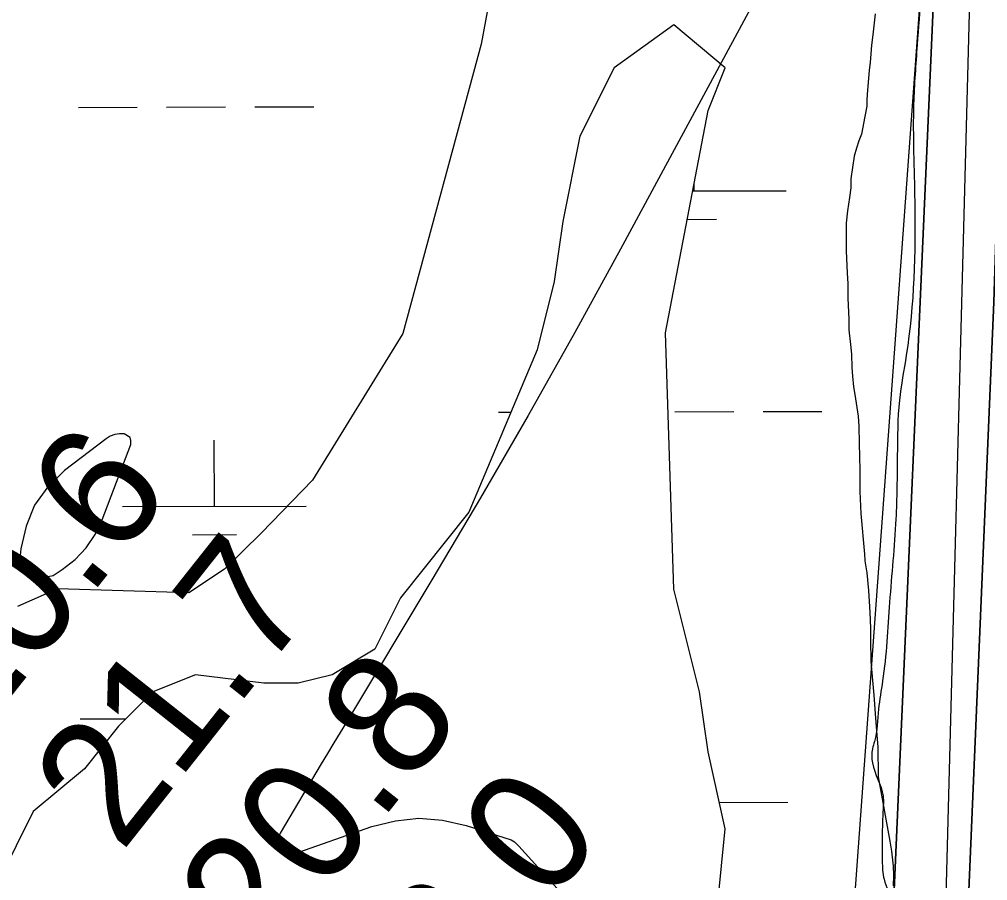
# Model space of a CAD drawing. Extents: x 3361039 to 3398939, y 576572 to 602007.
# Drawn here: x 3384796 to 3385323, y 598809 to 599278 of the extents above; entities that cross this region are included whole.
import ezdxf

# ---------------------------------------------------------------- set-up
doc = ezdxf.new("R2010")
doc.units = 0
for name, color, linetype in [('V-RIVR-EDGE', 7, 'Continuous'), ('V-RIVR-RANG', 7, 'Continuous'), ('V-SITE-VEGE', 7, 'Continuous'), ('V-TOPO-DPTH', 7, 'Continuous'), ('V-TOPO-MINR', 7, 'Continuous'), ('V-TOPO-WATR', 7, 'Continuous'), ('V-WETL-SWMP', 7, 'Continuous')]:
    doc.layers.add(name, color=color, linetype=linetype)

msp = doc.modelspace()

# ---------------------------------------------------------------- linework, layer by layer
at = {"layer": 'V-RIVR-EDGE'}
msp.add_spline([(3385319.86, 599617.15), (3385311.39, 599591.95), (3385309.54, 599580.62), (3385310.59, 599561.97), (3385309.8, 599540.04), (3385308.68, 599529.81), (3385307.52, 599501.66), (3385304.54, 599481.93), (3385297.17, 599457.09), (3385296.76, 599438.82), (3385298.14, 599405.91), (3385297.68, 599368.63), (3385295.77, 599332.81), (3385287.26, 599291.52), (3385284.63, 599264.11), (3385282.72, 599231.95), (3385283.32, 599178.94), (3385278.73, 599095.25), (3385275.01, 599070.76), (3385273.84, 599040.43), (3385273.03, 599006.07), (3385269.62, 598960.75), (3385265.86, 598917.99), (3385263.63, 598902.64), (3385261.39, 598885.1), (3385260.29, 598881.08), (3385260.27, 598873.4), (3385266.07, 598855.48), (3385266.05, 598847.07), (3385265.66, 598835.74), (3385265.62, 598820.02), (3385266.69, 598810.15), (3385270.68, 598798.07), (3385270.66, 598787.11), (3385270.21, 598755.31), (3385266.83, 598719.86), (3385263.83, 598689.16), (3385264.17, 598678.19), (3385267.07, 598668.68), (3385269.62, 598665.38), (3385269.61, 598659.53), (3385260.07, 598643.47), (3385251.63, 598631.8), (3385249.4, 598618.64), (3385248.27, 598602.93), (3385245.65, 598579.9), (3385243.81, 598574.42), (3385238.3, 598564.93), (3385233.54, 598559.1), (3385232.43, 598554.35), (3385230.94, 598543.02), (3385228.32, 598518.17), (3385228.63, 598496.97), (3385228.23, 598484.17), (3385221.26, 598470.3), (3385216.12, 598462.64), (3385209.51, 598451.32), (3385204, 598441.46), (3385200.7, 598435.99), (3385196.66, 598426.86), (3385194.08, 598419.56), (3385195.47, 598392.5), (3385191.41, 598375.7), (3385185.53, 598362.19), (3385174.52, 598344.3), (3385170.86, 598341.02), (3385151.07, 598321.69), (3385142.28, 598314.41), (3385135.68, 598306.75), (3385131.27, 598296.16), (3385129.05, 598288.12), (3385126.47, 598277.89), (3385127.53, 598264.36), (3385129.31, 598245.71), (3385125.6, 598223.79), (3385121.16, 598200.41), (3385126.63, 598197.1), (3385126.62, 598193.08), (3385120.36, 598174.82), (3385117.8, 598173.73), (3385103.9, 598168.28), (3385087.43, 598162.11), (3385067.66, 598146.44), (3385054.45, 598126.36), (3385045.25, 598101.53), (3385041.89, 598073.76), (3385035.63, 598055.13), (3385018.38, 598028.12), (3385003.34, 598008.42), (3384987.56, 597982.14), (3384972.52, 597960.61), (3384967.01, 597952.21), (3384958.55, 597929.94), (3384948.63, 597908.39), (3384939.08, 597890.87), (3384932.49, 597887.96), (3384925.16, 597879.21), (3384919.66, 597871.55), (3384916.34, 597859.12), (3384911.12, 597818.56), (3384903.77, 597803.96), (3384893.15, 597793.38), (3384877.04, 597782.82), (3384864.22, 597774.45), (3384852.5, 597763.14), (3384846.64, 597759.87), (3384841.87, 597754.4), (3384836.75, 597752.22), (3384831.26, 597751.13), (3384825.42, 597751.15), (3384821.02, 597748.96), (3384808.57, 597737.3), (3384797.56, 597723.07), (3384783.29, 597717.62), (3384768.67, 597716.56), (3384763.55, 597714.38), (3384758.06, 597711.47), (3384756.58, 597707.45), (3384756.57, 597700.14), (3384757.98, 597681.86), (3384759.43, 597674.91), (3384767.08, 597666.85), (3384767.8, 597662.1), (3384764.11, 597648.21), (3384754.94, 597633.61), (3384742.47, 597618.29), (3384735.15, 597613.56), (3384730.03, 597611.01), (3384722.72, 597611.03), (3384718.33, 597611.41), (3384713.57, 597609.96), (3384708.45, 597607.41), (3384700.76, 597602.68), (3384682.45, 597588.83), (3384665.26, 597583.39), (3384655.38, 597579.76), (3384649.52, 597574.66), (3384639.98, 597561.89), (3384632.63, 597546.55), (3384628.58, 597534.5), (3384628.92, 597525.72), (3384632.93, 597520.96), (3384635.47, 597511.82), (3384635.46, 597506.33), (3384632.16, 597502.69), (3384610.17, 597481.9), (3384595.14, 597464.76), (3384587.81, 597457.83), (3384578.65, 597445.43), (3384573.51, 597437.76), (3384572.03, 597431.55), (3384572.02, 597425.34), (3384577.46, 597411.43), (3384577.45, 597406.32), (3384568.63, 597387.33), (3384559.44, 597366.52), (3384558.34, 597365.42), (3384549.56, 597362.52), (3384541.15, 597358.88), (3384528.33, 597350.87), (3384500.11, 597319.87), (3384474.46, 597295.08), (3384441.5, 597273.59), (3384418.07, 597259.03), (3384397.58, 597248.11), (3384366.82, 597225.89), (3384340.8, 597201.83), (3384306.01, 597173.77), (3384286.58, 597152.98), (3384263.48, 597126.35), (3384241.84, 597096.06), (3384215.09, 597069.81), (3384190.92, 597052.69), (3384183.61, 597050.51), (3384172.27, 597049.81), (3384159.85, 597052.04), (3384147.8, 597056.09), (3384140.85, 597056.83), (3384133.18, 597056.49), (3384126.59, 597053.58), (3384115.61, 597048.12), (3384093.62, 597026.61), (3384081.16, 597014.21), (3384070.52, 596998.52), (3384058.39, 596970.04), (3384050.65, 596943.37), (3384045.12, 596924.74), (3384039.6, 596909.77), (3384031.17, 596902.11), (3384022.38, 596896.29), (3384002.63, 596888.66), (3383996.41, 596886.85), (3383978.08, 596865.69), (3383967.8, 596848.9), (3383957.89, 596831.01), (3383942.86, 596814.6), (3383926.37, 596800.38), (3383906.6, 596785.81), (3383874.35, 596755.55), (3383858.96, 596737.68), (3383839.52, 596713.23), (3383821.19, 596692.08), (3383808.37, 596681.87), (3383788.98, 596672.05), (3383779.83, 596671.34), (3383773.61, 596669.16), (3383762.27, 596664.81), (3383749.45, 596651.68), (3383732.57, 596626.13), (3383706.17, 596595.49), (3383686.38, 596574.7), (3383681.61, 596567.77), (3383672.43, 596549.15), (3383669.49, 596544.04), (3383657.04, 596537.49), (3383644.61, 596534.6), (3383640.58, 596532.41), (3383632.88, 596521.1), (3383623.7, 596505.04), (3383610.87, 596491.18), (3383602.45, 596484.99), (3383599.16, 596484.26), (3383594.41, 596485.37), (3383574.99, 596469.7), (3383560.34, 596456.94), (3383544.59, 596441.99), (3383533.98, 596440.92), (3383517.17, 596443.52), (3383504.02, 596447.58), (3383494.15, 596447.6), (3383486.11, 596446.53), (3383468.91, 596437.79), (3383449.5, 596423.22), (3383441.06, 596412.64), (3383427.5, 596398.78), (3383422, 596391.85), (3383417.6, 596385.28), (3383416.13, 596380.53), (3383414.28, 596373.23), (3383414.26, 596363.72), (3383418.21, 596338.49), (3383422.21, 596326.42), (3383429.48, 596311.05), (3383433.47, 596299.7), (3383431.98, 596289.11), (3383422.08, 596275.97), (3383408.15, 596260.29), (3383387.63, 596240.23), (3383367.12, 596223.83), (3383352.47, 596212.54), (3383337.46, 596204.53), (3383311.84, 596191.8), (3383284.04, 596182), (3383274.15, 596173.98), (3383259.49, 596158.3), (3383244.45, 596137.87), (3383231.23, 596114.51), (3383201.89, 596074), (3383183.56, 596053.21), (3383176.59, 596045.92), (3383169.63, 596037.16), (3383154.96, 596017.82), (3383136.61, 595991.18), (3383123.42, 595975.13), (3383109.14, 595966.03), (3383090.1, 595956.57), (3383070.72, 595951.14), (3383044.39, 595947.18), (3383011.84, 595942.14), (3382982.59, 595939.29), (3382960.64, 595934.23), (3382941.62, 595928.06), (3382928.81, 595919.69), (3382906.1, 595901.83), (3382880.1, 595885.81), (3382857.4, 595868.32), (3382833.23, 595852.29), (3382824.44, 595844.64), (3382818.2, 595833.69), (3382810.14, 595827.13), (3382799.89, 595821.31), (3382776.11, 595812.23), (3382746.08, 595790.37), (3382726.29, 595771.77), (3382717.85, 595757.9), (3382716.37, 595752.42), (3382716.35, 595740.73), (3382715.58, 595726.11), (3382711.89, 595711.49), (3382701.96, 595688.12), (3382682.89, 595664.41), (3382657.61, 595639.98), (3382621.72, 595611.92), (3382590.94, 595585.31), (3382557.62, 595562), (3382515.51, 595531.4), (3382468.28, 595501.9), (3382399.07, 595451.63), (3382354.76, 595420.3), (3382329.85, 595402.09), (3382312.28, 595391.53), (3382279.35, 595376.99), (3382250.06, 595361.71), (3382227.75, 595354.82), (3382194.09, 595344.3), (3382150.18, 595326.5), (3382116.16, 595314.88), (3382080.66, 595299.25), (3382061.26, 595288.33), (3382039.67, 595281.08), (3382015.9, 595274.56), (3381988.82, 595263.66), (3381924.8, 595242.25), (3381888.21, 595229.54), (3381851.64, 595223.78), (3381811.79, 595222.79), (3381786.93, 595221.02), (3381761.33, 595213.77), (3381741.93, 595206.14), (3381717.04, 595193.05), (3381692.87, 595175.19), (3381667.97, 595156.98), (3381621.11, 595130.04), (3381567.31, 595103.13), (3381511.32, 595078.41), (3381469.97, 595060.6), (3381438.13, 595044.23), (3381400.81, 595031.52), (3381367.52, 595022.47), (3381328.03, 595016.35), (3381309.02, 595017.13), (3381273.58, 595022.33), (3381264.44, 595022.36), (3381246.52, 595019.48), (3381219.45, 595012.23), (3381174.48, 595010.88), (3381152.92, 595011.67), (3381127.69, 595010.63), (3381092.59, 595005.97), (3381064.44, 595003.48), (3381034.8, 594994.05), (3381008.82, 594981.32), (3380980.63, 594964.57), (3380946.57, 594940.89), (3380922.03, 594921.22), (3380915.8, 594913.55), (3380913.22, 594905.88), (3380904.43, 594898.96), (3380882.83, 594884.39), (3380865.62, 594873.83), (3380856.48, 594871.3), (3380842.94, 594868.41), (3380834.89, 594864.04), (3380818.77, 594848.36), (3380800.46, 594836.34), (3380772.28, 594821.43), (3380760.93, 594817.07), (3380757.27, 594813.06), (3380750.68, 594808.32), (3380738.23, 594802.14), (3380723.6, 594798.88), (3380707.16, 594800.38), (3380694.73, 594802.24), (3380689.62, 594805.18), (3380685.26, 594813.6), (3380685.27, 594820.54), (3380683.83, 594829.69), (3380676.2, 594844.69), (3380655.78, 594865.21), (3380634.98, 594880.62), (3380615.26, 594889.44), (3380601.01, 594894.23), (3380590.78, 594893.16), (3380583.47, 594895.37), (3380575.81, 594899.77), (3380572.16, 594902.34), (3380566.32, 594907.47), (3380560.09, 594900.54), (3380548.73, 594890.7), (3380542.5, 594883.77), (3380535.89, 594871.72), (3380534.04, 594860.4), (3380532.56, 594853.46), (3380527.41, 594843.96), (3380512.75, 594827.19), (3380501.02, 594811.86), (3380491.1, 594793.61), (3380468.36, 594761.13), (3380453.69, 594741.06), (3380439.04, 594729.77), (3380420, 594719.94), (3380389.99, 594704.66), (3380353.4, 594689.04), (3380320.11, 594680.71), (3380292.66, 594665.06), (3380267.77, 594652.33), (3380251.3, 594646.15), (3380229.71, 594635.61), (3380197.13, 594617.41), (3380178.83, 594608.68), (3380146.63, 594596.7), (3380094.32, 594580.74), (3380046.39, 594564.41), (3380003.58, 594547.34), (3379965.9, 594536.83), (3379941.4, 594531.41), (3379928.97, 594529.98), (3379910.31, 594526), (3379887.27, 594519.48), (3379863.14, 594517.34), (3379841.92, 594512.64), (3379826.55, 594505.37), (3379800.92, 594489.35), (3379772.01, 594474.07), (3379738.35, 594464.28), (3379722.62, 594458.84), (3379694.08, 594446.48), (3379674.68, 594438.85), (3379654.94, 594434.88), (3379623.86, 594432.03), (3379592.04, 594427.36), (3379570.47, 594423.76), (3379542.66, 594414.69), (3379515.96, 594407.44), (3379503.51, 594401.26), (3379489.97, 594395.08), (3379466.93, 594388.55), (3379430.71, 594377.31), (3379379.12, 594357.7), (3379353.14, 594348.26), (3379334.85, 594343.55), (3379316.19, 594335.92), (3379302.28, 594329.01), (3379279.22, 594316.27), (3379263.85, 594306.44), (3379246.65, 594300.27), (3379225.06, 594290.82), (3379184.8, 594269.72), (3379153.33, 594255.9), (3379134.65, 594244.62), (3379112.32, 594230.05), (3379083.75, 594208.55), (3379059.6, 594196.19), (3379026.66, 594179.09), (3379000.68, 594170.38), (3378975.43, 594159.84), (3378928.93, 594130.34), (3378879.51, 594101.22), (3378845.83, 594079.01), (3378832.64, 594069.17), (3378785.43, 594044.8), (3378733.45, 594018.24), (3378688.06, 593992.4), (3378659.89, 593980.77), (3378638.65, 593968.39), (3378601.3, 593940.7), (3378552.59, 593903.54), (3378520.01, 593884.24), (3378468.39, 593853.67), (3378415.32, 593828.21), (3378382.75, 593811.84), (3378354.19, 593794), (3378320.86, 593766.3), (3378294.47, 593738.58), (3378277.62, 593725.1), (3378246.16, 593714.21), (3378222.01, 593708.06), (3378198.61, 593704.09), (3378184.71, 593700.84), (3378170.43, 593691.73), (3378149.19, 593676.07), (3378110.36, 593643.63), (3378072.65, 593618.5), (3378039.32, 593594.46), (3377997.95, 593566.78), (3377967.92, 593544.92), (3377933.49, 593516.13), (3377904.2, 593497.19), (3377862.83, 593473.9), (3377818.54, 593450.61), (3377791.08, 593430.94), (3377768.73, 593412.72), (3377749.67, 593388.64), (3377728.03, 593361.64), (3377695.07, 593334.31), (3377661.36, 593305.88), (3377617.78, 593271.26), (3377586.63, 593241.72), (3377549.65, 593215.13), (3377484.1, 593167.77), (3377437.59, 593133.53), (3377406.08, 593106.19), (3377382.27, 593085.04), (3377318.84, 593008.07), (3377284.74, 592967.94), (3377215.47, 592893.91), (3377171.11, 592842.48), (3377138.85, 592804.17), (3377088.65, 592754.95), (3377046.13, 592708.26), (3376960.03, 592629.88), (3376947.21, 592616.39), (3376906.35, 592574.91)], degree=3, dxfattribs=at)
at = {"layer": 'V-SITE-VEGE'}
for p, q in [((3385065.01, 599357.81), (3385047.46, 599264.33)), ((3385047.46, 599264.33), (3385004.91, 599107.04)), ((3385004.91, 599107.04), (3384955.83, 599027.24)), ((3384955.83, 599027.24), (3384928.01, 598998.65)), ((3384928.01, 598998.65), (3384907.9, 598978.79)), ((3384907.9, 598978.79), (3384888.48, 598965.99)), ((3384817.15, 598968.17), (3384795.34, 598958.47)), ((3384888.48, 598965.99), (3384817.15, 598968.17))]:
    msp.add_line(p, q, dxfattribs=at)
at = {"layer": 'V-TOPO-DPTH'}
for points in [[(3383824.76, 596767.83), (3384348.85, 597404.02), (3384350.19, 597405.5), (3384352.9, 597408.42), (3384354.27, 597409.86), (3384369.62, 597425.8), (3384378.65, 597435.24), (3384387.62, 597444.72), (3384396.53, 597454.27), (3384405.39, 597463.86), (3384892.53, 597995.59), (3384905.52, 598010.77), (3384917.78, 598026.47), (3384928.96, 598042.97), (3385025.33, 598212.43), (3385115.63, 598374.02), (3385142.37, 598419.75), (3385266.43, 598676.87), (3385299.83, 599432.35), (3385304.41, 599445.88), (3385308.26, 599459.63), (3385311.63, 599473.53), (3385302.71, 600053.41)], [(3385229.4, 598483.24), (3385282.45, 598590.38), (3385296.13, 598615.89), (3385301.27, 598626.1), (3385302.99, 598634.61), (3385312.78, 598804.01), (3385326.34, 599124.11), (3385334.65, 599387.18), (3385335.56, 599409.31), (3385342.42, 599431.43), (3385344.21, 599463.78), (3385344.61, 599628.1), (3385346.66, 599766.03), (3385360.89, 600012.9)], [(3385360.89, 600012.9), (3385346.66, 599766.03), (3385344.61, 599628.1), (3385344.21, 599463.78), (3385342.42, 599431.43), (3385335.56, 599409.31), (3385334.65, 599387.18), (3385326.34, 599124.11), (3385312.78, 598804.01), (3385302.99, 598634.61), (3385301.27, 598626.1), (3385296.13, 598615.89), (3385282.45, 598590.38), (3385229.4, 598483.24)]]:
    msp.add_lwpolyline(points, dxfattribs=at)
at = {"layer": 'V-TOPO-MINR'}
for points in [[(3385302.71, 600053.41), (3385311.63, 599473.53), (3385308.26, 599459.63), (3385304.41, 599445.88), (3385299.83, 599432.35), (3385266.43, 598676.87), (3385142.37, 598419.75), (3385115.63, 598374.02), (3385025.33, 598212.43), (3384928.96, 598042.97), (3384917.78, 598026.47), (3384905.52, 598010.77), (3384892.53, 597995.59), (3384405.39, 597463.86), (3384396.53, 597454.27), (3384387.62, 597444.72), (3384378.65, 597435.24), (3384369.62, 597425.8), (3384354.27, 597409.86), (3384352.9, 597408.42), (3384350.19, 597405.5), (3384348.85, 597404.02), (3383824.76, 596767.83)], [(3385282.31, 600021.83), (3385299.08, 599467.23), (3385243.36, 598700.57), (3385239.27, 598686.72), (3385234.49, 598673.14), (3385228.69, 598659.97), (3385222.19, 598647.08), (3384911.39, 598066.39), (3384903.88, 598053.18), (3384900.7, 598047.99), (3384897.3, 598042.96), (3384893.58, 598038.16), (3384889.64, 598033.52), (3384809.15, 597944.85), (3384764.64, 597896.15), (3384719.89, 597847.66), (3384674.8, 597799.5), (3384629.48, 597751.55), (3384353.63, 597461.73), (3384339.82, 597447.13), (3384326.07, 597432.47), (3384312.4, 597417.74), (3384298.8, 597402.94), (3383821.34, 596873.06)], [(3385330.03, 600010.6), (3385322.28, 599460.41), (3385317.16, 599439.32), (3385295.61, 598629.19), (3385294.91, 598627.94), (3385292.73, 598624.2), (3384990.17, 598024.38)], [(3385283.02, 599448.74), (3385123.38, 599152.95), (3385098.47, 599107.55), (3385073.14, 599062.39), (3385047.17, 599017.59), (3385020.79, 598973.03), (3384974.22, 598895.63), (3384970.81, 598889.95), (3384967.4, 598884.26), (3384964, 598878.58), (3384960.61, 598872.89), (3384938.17, 598835.23), (3384937.3, 598833.06), (3384937.12, 598828.65), (3384937.81, 598826.41), (3384940.74, 598823.67), (3384944.75, 598823.57), (3384988.11, 598838.83), (3385000.9, 598841.94), (3385013.71, 598843.36), (3385026.55, 598842.24), (3385039.41, 598839.44), (3385063.83, 598831.49), (3385065.64, 598830.53), (3385067.16, 598829.08), (3385067.64, 598828.57), (3385068.11, 598828.05), (3385135.49, 598753.53)], [(3384802.38, 598975.21), (3384807.89, 598974.17), (3384814.77, 598975.38), (3384819.71, 598978.59), (3384826.68, 598984.13), (3384832.78, 598990.37), (3384837.58, 598997.66), (3384841.51, 599005.65), (3384856.98, 599046.7), (3384857.08, 599048.75), (3384856.62, 599050.46), (3384853.44, 599052.49), (3384850.79, 599052.48), (3384848.25, 599052.09), (3384845.86, 599051.13), (3384843.58, 599049.78), (3384820.93, 599032.44), (3384811.9, 599023.52), (3384804.65, 599013.61), (3384800.04, 599002.22), (3384797.2, 598989.85), (3384796.85, 598986.3), (3384798.93, 598979.63), (3384802.38, 598975.21)]]:
    msp.add_lwpolyline(points, dxfattribs=at)
at = {"layer": 'V-TOPO-WATR'}
msp.add_lwpolyline([(3385229.4, 598483.24), (3385282.45, 598590.38), (3385296.13, 598615.89), (3385301.27, 598626.1), (3385302.99, 598634.61), (3385312.78, 598804.01), (3385326.34, 599124.11), (3385334.65, 599387.18), (3385335.56, 599409.31), (3385342.42, 599431.43), (3385344.21, 599463.78), (3385344.61, 599628.1), (3385346.66, 599766.03), (3385360.89, 600012.9)], dxfattribs=at)
at = {"layer": 'V-WETL-SWMP'}
for p, q in [((3385261.76, 599280.93), (3385260.5, 599269.49)), ((3385152.37, 599274.86), (3385119.85, 599251.61)), ((3385180.25, 599251.61), (3385152.37, 599274.86)), ((3385260.5, 599269.49), (3385259.74, 599263.77)), ((3385259.74, 599263.77), (3385258.99, 599254.41)), ((3385119.85, 599251.61), (3385101.26, 599214.4)), ((3385170.95, 599228.35), (3385180.25, 599251.61)), ((3385258.99, 599254.41), (3385258.49, 599250.25)), ((3385258.49, 599250.25), (3385257.49, 599236.99)), ((3385257.49, 599236.99), (3385257.24, 599233.87)), ((3384828.48, 599230.04), (3384860.48, 599230.13)), ((3384876.47, 599230.17), (3384908.47, 599230.26)), ((3384924.46, 599230.31), (3384956.46, 599230.39)), ((3385257.25, 599230.75), (3385256.23, 599225.03)), ((3385257.24, 599233.87), (3385257.25, 599230.75)), ((3385147.72, 599107.42), (3385170.95, 599228.35)), ((3385256.23, 599225.03), (3385254.44, 599215.41)), ((3385101.26, 599214.4), (3385091.97, 599167.88)), ((3385254.44, 599215.41), (3385252.89, 599211.77)), ((3385252.89, 599211.77), (3385251.61, 599207.86)), ((3385251.61, 599207.86), (3385250.32, 599203.44)), ((3385250.32, 599203.44), (3385248.54, 599191.22)), ((3385163.39, 599184.54), (3385163.38, 599188.91)), ((3385248.54, 599191.22), (3385248.56, 599186.28)), ((3385162.54, 599184.53), (3385213.38, 599184.67)), ((3385248.56, 599186.28), (3385247.8, 599181.08)), ((3385247.8, 599181.08), (3385246.78, 599173.8)), ((3385246.78, 599173.8), (3385246.02, 599167.04)), ((3385091.97, 599167.88), (3385087.32, 599135.32)), ((3385159.57, 599169.09), (3385175.43, 599169.14)), ((3385246.02, 599167.04), (3385246.04, 599162.88)), ((3385246.04, 599162.88), (3385246.05, 599158.46)), ((3385246.05, 599158.46), (3385246.07, 599151.97)), ((3385246.07, 599151.97), (3385246.63, 599139.75)), ((3385087.32, 599135.32), (3385078.03, 599098.11)), ((3385246.63, 599139.75), (3385246.91, 599134.3)), ((3385246.91, 599134.3), (3385246.93, 599126.24)), ((3385246.93, 599126.24), (3385247.49, 599114.81)), ((3385247.49, 599114.81), (3385247.51, 599109.09)), ((3385247.51, 599109.09), (3385248.31, 599101.03)), ((3385152.36, 598967.88), (3385147.72, 599107.42)), ((3385248.31, 599101.03), (3385248.85, 599095.84)), ((3385078.03, 599098.11), (3385040.86, 599009.74)), ((3385248.85, 599095.84), (3385249.13, 599088.56)), ((3385249.13, 599088.56), (3385249.41, 599083.88)), ((3385249.41, 599083.88), (3385249.95, 599077.91)), ((3385249.95, 599077.91), (3385250.74, 599073.75)), ((3385250.74, 599073.75), (3385252.6, 599062.06)), ((3385056.89, 599064.17), (3385063.76, 599064.19)), ((3385152.87, 599064.44), (3385184.87, 599064.52)), ((3385200.86, 599064.57), (3385232.86, 599064.66)), ((3385252.6, 599062.06), (3385252.87, 599056.61)), ((3385252.87, 599056.61), (3385253.16, 599047.25)), ((3384902.47, 599013), (3384902.37, 599049)), ((3385253.16, 599047.25), (3385253.47, 599032.7)), ((3385253.47, 599032.7), (3385253.48, 599028.8)), ((3385253.48, 599028.8), (3385253.51, 599021)), ((3385253.51, 599021), (3385254.06, 599009.05)), ((3384852.48, 599012.86), (3384952.46, 599013.14)), ((3385040.86, 599009.74), (3385003.69, 598963.22)), ((3385254.06, 599009.05), (3385255.95, 598986.96)), ((3384890.51, 598997.54), (3384914.51, 598997.6)), ((3385255.95, 598986.96), (3385256.23, 598983.32)), ((3385256.23, 598983.32), (3385257.29, 598976.83)), ((3385257.29, 598976.83), (3385258.1, 598967.22)), ((3385166.3, 598912.06), (3385152.36, 598967.88)), ((3385258.1, 598967.22), (3385258.64, 598958.38)), ((3385003.69, 598963.22), (3384989.75, 598935.31)), ((3385258.64, 598958.38), (3385258.91, 598955.26)), ((3385258.91, 598955.26), (3385259.2, 598946.69)), ((3385259.2, 598946.69), (3385259.22, 598940.45)), ((3385259.22, 598940.45), (3385259.52, 598928.5)), ((3384989.75, 598935.31), (3384966.52, 598921.36)), ((3385259.52, 598928.5), (3385260.6, 598916.28)), ((3384892.19, 598921.36), (3384868.96, 598912.05)), ((3384929.35, 598916.71), (3384892.19, 598921.36)), ((3384966.52, 598921.36), (3384947.94, 598916.71)), ((3384947.94, 598916.71), (3384929.35, 598916.71)), ((3385260.6, 598916.28), (3385261.14, 598910.31)), ((3384868.96, 598912.05), (3384850.37, 598893.45)), ((3385170.94, 598879.51), (3385166.3, 598912.06)), ((3385261.14, 598910.31), (3385261.96, 598897.84)), ((3384829.39, 598897.37), (3384854.36, 598897.44)), ((3384850.37, 598893.45), (3384831.79, 598870.19)), ((3385261.96, 598897.84), (3385262.77, 598888.48)), ((3385262.77, 598888.48), (3385263.3, 598882.25)), ((3385180.23, 598837.64), (3385170.94, 598879.51)), ((3385263.3, 598882.25), (3385263.36, 598865.87)), ((3384831.79, 598870.19), (3384803.91, 598846.93)), ((3385263.36, 598865.87), (3385269.71, 598830.81)), ((3385177.07, 598851.9), (3385214.29, 598852)), ((3384803.91, 598846.93), (3384785.33, 598809.72)), ((3385175.59, 598791.13), (3385180.23, 598837.64)), ((3385269.71, 598830.81), (3385270.76, 598825.35)), ((3385270.76, 598825.35), (3385271.57, 598817.3)), ((3385271.57, 598817.3), (3385271.84, 598812.36)), ((3385271.84, 598812.36), (3385271.6, 598806.64))]:
    msp.add_line(p, q, dxfattribs=at)

# ---------------------------------------------------------------- texts
at = {"layer": 'V-RIVR-RANG'}
for s, p in [('20.6', (3384772.13, 598884.54)), ('21.7', (3384851.83, 598824.1)), ('20.8', (3384930.38, 598762.21)), ('22.0', (3385007.12, 598698.05))]:
    msp.add_text(s, height=67, rotation=51.6283, dxfattribs=at).set_placement(p)

doc.saveas('drawing.dxf')
